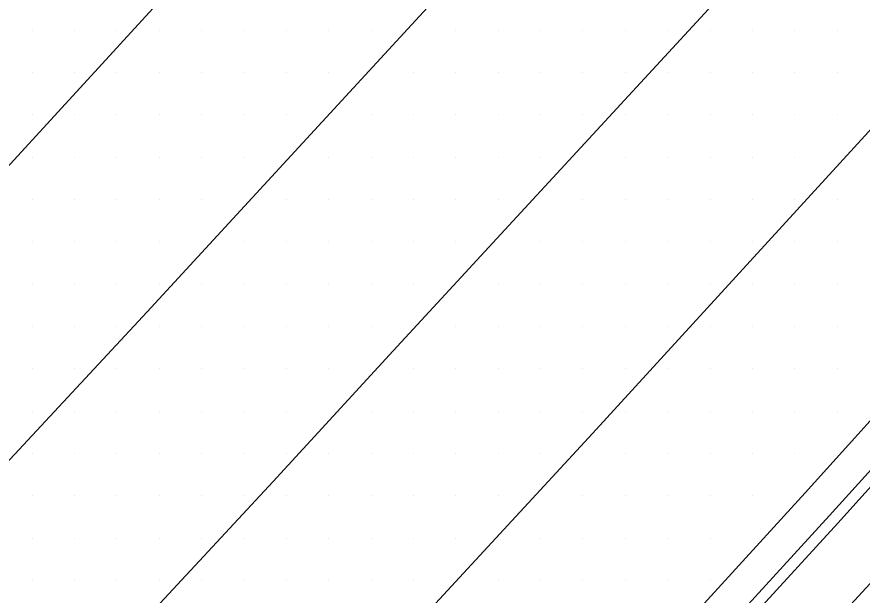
# Model space of a CAD drawing. Extents: x 1762120 to 1766775, y 709485 to 712965.
# Drawn here: x 1766140.36 to 1766190.22, y 709922.9 to 709957.04 of the extents above; entities that cross this region are included whole.
import ezdxf

# ---------------------------------------------------------------- set-up
doc = ezdxf.new("R2010")
doc.units = 0
for name, color, linetype in [('Exist DTM Drainline', 7, 'Continuous'), ('Exist DTM Scan Elevation Point', 7, 'Continuous'), ('Exist Roads Curbs', 7, 'Continuous'), ('Exist Roads EOP', 7, 'Continuous'), ('Exist Roads EOT', 7, 'Continuous'), ('PH Exist DTM Breakline', 7, 'Continuous')]:
    doc.layers.add(name, color=color, linetype=linetype)

msp = doc.modelspace()

# ---------------------------------------------------------------- linework, layer by layer
at = {"layer": 'Exist DTM Drainline'}
msp.add_lwpolyline([(1766226.909, 709964.958), (1766219.703, 709959.704), (1766213.538, 709954.606), (1766208.554, 709949.915), (1766203.756, 709944.626), (1766198.365, 709938.714), (1766188.294, 709927.597), (1766178.486, 709916.861), (1766169.65, 709907.324)], dxfattribs=at)
at = {"layer": 'Exist DTM Scan Elevation Point'}
for p, q in [((1766141.25, 709956.25), (1766141.25, 709956.25)), ((1766143.75, 709956.25), (1766143.75, 709956.25)), ((1766146.25, 709956.25), (1766146.25, 709956.25)), ((1766148.75, 709956.25), (1766148.75, 709956.25)), ((1766151.25, 709956.25), (1766151.25, 709956.25)), ((1766153.75, 709956.25), (1766153.75, 709956.25)), ((1766156.25, 709956.25), (1766156.25, 709956.25)), ((1766158.75, 709956.25), (1766158.75, 709956.25)), ((1766161.25, 709956.25), (1766161.25, 709956.25)), ((1766166.25, 709956.25), (1766166.25, 709956.25)), ((1766168.75, 709956.25), (1766168.75, 709956.25)), ((1766171.25, 709956.25), (1766171.25, 709956.25)), ((1766173.75, 709956.25), (1766173.75, 709956.25)), ((1766176.25, 709956.25), (1766176.25, 709956.25)), ((1766178.75, 709956.25), (1766178.75, 709956.25)), ((1766181.25, 709956.25), (1766181.25, 709956.25)), ((1766183.75, 709956.25), (1766183.75, 709956.25)), ((1766186.25, 709956.25), (1766186.25, 709956.25)), ((1766188.75, 709956.25), (1766188.75, 709956.25)), ((1766141.25, 709953.75), (1766141.25, 709953.75)), ((1766143.75, 709953.75), (1766143.75, 709953.75)), ((1766146.25, 709953.75), (1766146.25, 709953.75)), ((1766148.75, 709953.75), (1766148.75, 709953.75)), ((1766151.25, 709953.75), (1766151.25, 709953.75)), ((1766153.75, 709953.75), (1766153.75, 709953.75)), ((1766156.25, 709953.75), (1766156.25, 709953.75)), ((1766158.75, 709953.75), (1766158.75, 709953.75)), ((1766163.75, 709953.75), (1766163.75, 709953.75)), ((1766166.25, 709953.75), (1766166.25, 709953.75)), ((1766168.75, 709953.75), (1766168.75, 709953.75)), ((1766171.25, 709953.75), (1766171.25, 709953.75)), ((1766173.75, 709953.75), (1766173.75, 709953.75)), ((1766176.25, 709953.75), (1766176.25, 709953.75)), ((1766178.75, 709953.75), (1766178.75, 709953.75)), ((1766181.25, 709953.75), (1766181.25, 709953.75)), ((1766183.75, 709953.75), (1766183.75, 709953.75)), ((1766186.25, 709953.75), (1766186.25, 709953.75)), ((1766188.75, 709953.75), (1766188.75, 709953.75)), ((1766141.25, 709951.25), (1766141.25, 709951.25)), ((1766143.75, 709951.25), (1766143.75, 709951.25)), ((1766146.25, 709951.25), (1766146.25, 709951.25)), ((1766148.75, 709951.25), (1766148.75, 709951.25)), ((1766151.25, 709951.25), (1766151.25, 709951.25)), ((1766153.75, 709951.25), (1766153.75, 709951.25)), ((1766156.25, 709951.25), (1766156.25, 709951.25)), ((1766161.25, 709951.25), (1766161.25, 709951.25)), ((1766163.75, 709951.25), (1766163.75, 709951.25)), ((1766166.25, 709951.25), (1766166.25, 709951.25)), ((1766168.75, 709951.25), (1766168.75, 709951.25)), ((1766171.25, 709951.25), (1766171.25, 709951.25)), ((1766173.75, 709951.25), (1766173.75, 709951.25)), ((1766176.25, 709951.25), (1766176.25, 709951.25)), ((1766178.75, 709951.25), (1766178.75, 709951.25)), ((1766181.25, 709951.25), (1766181.25, 709951.25)), ((1766183.75, 709951.25), (1766183.75, 709951.25)), ((1766186.25, 709951.25), (1766186.25, 709951.25)), ((1766188.75, 709951.25), (1766188.75, 709951.25)), ((1766141.25, 709948.75), (1766141.25, 709948.75)), ((1766143.75, 709948.75), (1766143.75, 709948.75)), ((1766146.25, 709948.75), (1766146.25, 709948.75)), ((1766148.75, 709948.75), (1766148.75, 709948.75)), ((1766151.25, 709948.75), (1766151.25, 709948.75)), ((1766153.75, 709948.75), (1766153.75, 709948.75)), ((1766158.75, 709948.75), (1766158.75, 709948.75)), ((1766161.25, 709948.75), (1766161.25, 709948.75)), ((1766163.75, 709948.75), (1766163.75, 709948.75)), ((1766166.25, 709948.75), (1766166.25, 709948.75)), ((1766168.75, 709948.75), (1766168.75, 709948.75)), ((1766171.25, 709948.75), (1766171.25, 709948.75)), ((1766176.25, 709948.75), (1766176.25, 709948.75)), ((1766178.75, 709948.75), (1766178.75, 709948.75)), ((1766181.25, 709948.75), (1766181.25, 709948.75)), ((1766183.75, 709948.75), (1766183.75, 709948.75)), ((1766186.25, 709948.75), (1766186.25, 709948.75)), ((1766141.25, 709946.25), (1766141.25, 709946.25)), ((1766143.75, 709946.25), (1766143.75, 709946.25)), ((1766146.25, 709946.25), (1766146.25, 709946.25)), ((1766148.75, 709946.25), (1766148.75, 709946.25)), ((1766151.25, 709946.25), (1766151.25, 709946.25)), ((1766156.25, 709946.25), (1766156.25, 709946.25)), ((1766158.75, 709946.25), (1766158.75, 709946.25)), ((1766161.25, 709946.25), (1766161.25, 709946.25)), ((1766163.75, 709946.25), (1766163.75, 709946.25)), ((1766166.25, 709946.25), (1766166.25, 709946.25)), ((1766168.75, 709946.25), (1766168.75, 709946.25)), ((1766173.75, 709946.25), (1766173.75, 709946.25)), ((1766176.25, 709946.25), (1766176.25, 709946.25)), ((1766178.75, 709946.25), (1766178.75, 709946.25)), ((1766181.25, 709946.25), (1766181.25, 709946.25)), ((1766183.75, 709946.25), (1766183.75, 709946.25)), ((1766186.25, 709946.25), (1766186.25, 709946.25)), ((1766188.75, 709946.25), (1766188.75, 709946.25)), ((1766141.25, 709943.75), (1766141.25, 709943.75)), ((1766143.75, 709943.75), (1766143.75, 709943.75)), ((1766146.25, 709943.75), (1766146.25, 709943.75)), ((1766148.75, 709943.75), (1766148.75, 709943.75)), ((1766153.75, 709943.75), (1766153.75, 709943.75)), ((1766156.25, 709943.75), (1766156.25, 709943.75)), ((1766158.75, 709943.75), (1766158.75, 709943.75)), ((1766161.25, 709943.75), (1766161.25, 709943.75)), ((1766163.75, 709943.75), (1766163.75, 709943.75)), ((1766166.25, 709943.75), (1766166.25, 709943.75)), ((1766171.25, 709943.75), (1766171.25, 709943.75)), ((1766173.75, 709943.75), (1766173.75, 709943.75)), ((1766176.25, 709943.75), (1766176.25, 709943.75)), ((1766178.75, 709943.75), (1766178.75, 709943.75)), ((1766181.25, 709943.75), (1766181.25, 709943.75)), ((1766183.75, 709943.75), (1766183.75, 709943.75)), ((1766186.25, 709943.75), (1766186.25, 709943.75)), ((1766188.75, 709943.75), (1766188.75, 709943.75)), ((1766141.25, 709941.25), (1766141.25, 709941.25)), ((1766143.75, 709941.25), (1766143.75, 709941.25)), ((1766146.25, 709941.25), (1766146.25, 709941.25)), ((1766148.75, 709941.25), (1766148.75, 709941.25)), ((1766151.25, 709941.25), (1766151.25, 709941.25)), ((1766153.75, 709941.25), (1766153.75, 709941.25)), ((1766156.25, 709941.25), (1766156.25, 709941.25)), ((1766158.75, 709941.25), (1766158.75, 709941.25)), ((1766161.25, 709941.25), (1766161.25, 709941.25)), ((1766163.75, 709941.25), (1766163.75, 709941.25)), ((1766168.75, 709941.25), (1766168.75, 709941.25)), ((1766171.25, 709941.25), (1766171.25, 709941.25)), ((1766173.75, 709941.25), (1766173.75, 709941.25)), ((1766176.25, 709941.25), (1766176.25, 709941.25)), ((1766178.75, 709941.25), (1766178.75, 709941.25)), ((1766181.25, 709941.25), (1766181.25, 709941.25)), ((1766183.75, 709941.25), (1766183.75, 709941.25)), ((1766186.25, 709941.25), (1766186.25, 709941.25)), ((1766188.75, 709941.25), (1766188.75, 709941.25)), ((1766141.25, 709938.75), (1766141.25, 709938.75)), ((1766143.75, 709938.75), (1766143.75, 709938.75)), ((1766146.25, 709938.75), (1766146.25, 709938.75)), ((1766148.75, 709938.75), (1766148.75, 709938.75)), ((1766151.25, 709938.75), (1766151.25, 709938.75)), ((1766153.75, 709938.75), (1766153.75, 709938.75)), ((1766156.25, 709938.75), (1766156.25, 709938.75)), ((1766158.75, 709938.75), (1766158.75, 709938.75)), ((1766161.25, 709938.75), (1766161.25, 709938.75)), ((1766166.25, 709938.75), (1766166.25, 709938.75)), ((1766168.75, 709938.75), (1766168.75, 709938.75)), ((1766171.25, 709938.75), (1766171.25, 709938.75)), ((1766173.75, 709938.75), (1766173.75, 709938.75)), ((1766176.25, 709938.75), (1766176.25, 709938.75)), ((1766178.75, 709938.75), (1766178.75, 709938.75)), ((1766181.25, 709938.75), (1766181.25, 709938.75)), ((1766183.75, 709938.75), (1766183.75, 709938.75)), ((1766186.25, 709938.75), (1766186.25, 709938.75)), ((1766188.75, 709938.75), (1766188.75, 709938.75)), ((1766141.25, 709936.25), (1766141.25, 709936.25)), ((1766143.75, 709936.25), (1766143.75, 709936.25)), ((1766146.25, 709936.25), (1766146.25, 709936.25)), ((1766148.75, 709936.25), (1766148.75, 709936.25)), ((1766151.25, 709936.25), (1766151.25, 709936.25)), ((1766153.75, 709936.25), (1766153.75, 709936.25)), ((1766156.25, 709936.25), (1766156.25, 709936.25)), ((1766158.75, 709936.25), (1766158.75, 709936.25)), ((1766163.75, 709936.25), (1766163.75, 709936.25)), ((1766166.25, 709936.25), (1766166.25, 709936.25)), ((1766168.75, 709936.25), (1766168.75, 709936.25)), ((1766171.25, 709936.25), (1766171.25, 709936.25)), ((1766173.75, 709936.25), (1766173.75, 709936.25)), ((1766176.25, 709936.25), (1766176.25, 709936.25)), ((1766178.75, 709936.25), (1766178.75, 709936.25)), ((1766181.25, 709936.25), (1766181.25, 709936.25)), ((1766183.75, 709936.25), (1766183.75, 709936.25)), ((1766186.25, 709936.25), (1766186.25, 709936.25)), ((1766188.75, 709936.25), (1766188.75, 709936.25)), ((1766141.25, 709933.75), (1766141.25, 709933.75)), ((1766143.75, 709933.75), (1766143.75, 709933.75)), ((1766146.25, 709933.75), (1766146.25, 709933.75)), ((1766148.75, 709933.75), (1766148.75, 709933.75)), ((1766151.25, 709933.75), (1766151.25, 709933.75)), ((1766153.75, 709933.75), (1766153.75, 709933.75)), ((1766156.25, 709933.75), (1766156.25, 709933.75)), ((1766161.25, 709933.75), (1766161.25, 709933.75)), ((1766163.75, 709933.75), (1766163.75, 709933.75)), ((1766166.25, 709933.75), (1766166.25, 709933.75)), ((1766168.75, 709933.75), (1766168.75, 709933.75)), ((1766171.25, 709933.75), (1766171.25, 709933.75)), ((1766173.75, 709933.75), (1766173.75, 709933.75)), ((1766176.25, 709933.75), (1766176.25, 709933.75)), ((1766178.75, 709933.75), (1766178.75, 709933.75)), ((1766181.25, 709933.75), (1766181.25, 709933.75)), ((1766183.75, 709933.75), (1766183.75, 709933.75)), ((1766186.25, 709933.75), (1766186.25, 709933.75)), ((1766188.75, 709933.75), (1766188.75, 709933.75)), ((1766141.25, 709931.25), (1766141.25, 709931.25)), ((1766143.75, 709931.25), (1766143.75, 709931.25)), ((1766146.25, 709931.25), (1766146.25, 709931.25)), ((1766148.75, 709931.25), (1766148.75, 709931.25)), ((1766151.25, 709931.25), (1766151.25, 709931.25)), ((1766153.75, 709931.25), (1766153.75, 709931.25)), ((1766156.25, 709931.25), (1766156.25, 709931.25)), ((1766158.75, 709931.25), (1766158.75, 709931.25)), ((1766161.25, 709931.25), (1766161.25, 709931.25)), ((1766163.75, 709931.25), (1766163.75, 709931.25)), ((1766166.25, 709931.25), (1766166.25, 709931.25)), ((1766168.75, 709931.25), (1766168.75, 709931.25)), ((1766171.25, 709931.25), (1766171.25, 709931.25)), ((1766176.25, 709931.25), (1766176.25, 709931.25)), ((1766178.75, 709931.25), (1766178.75, 709931.25)), ((1766181.25, 709931.25), (1766181.25, 709931.25)), ((1766183.75, 709931.25), (1766183.75, 709931.25)), ((1766186.25, 709931.25), (1766186.25, 709931.25)), ((1766141.25, 709928.75), (1766141.25, 709928.75)), ((1766143.75, 709928.75), (1766143.75, 709928.75)), ((1766146.25, 709928.75), (1766146.25, 709928.75)), ((1766148.75, 709928.75), (1766148.75, 709928.75)), ((1766151.25, 709928.75), (1766151.25, 709928.75)), ((1766153.75, 709928.75), (1766153.75, 709928.75)), ((1766156.25, 709928.75), (1766156.25, 709928.75)), ((1766158.75, 709928.75), (1766158.75, 709928.75)), ((1766161.25, 709928.75), (1766161.25, 709928.75)), ((1766163.75, 709928.75), (1766163.75, 709928.75)), ((1766166.25, 709928.75), (1766166.25, 709928.75)), ((1766168.75, 709928.75), (1766168.75, 709928.75)), ((1766173.75, 709928.75), (1766173.75, 709928.75)), ((1766176.25, 709928.75), (1766176.25, 709928.75)), ((1766178.75, 709928.75), (1766178.75, 709928.75)), ((1766181.25, 709928.75), (1766181.25, 709928.75)), ((1766183.75, 709928.75), (1766183.75, 709928.75)), ((1766141.25, 709926.25), (1766141.25, 709926.25)), ((1766143.75, 709926.25), (1766143.75, 709926.25)), ((1766146.25, 709926.25), (1766146.25, 709926.25)), ((1766148.75, 709926.25), (1766148.75, 709926.25)), ((1766151.25, 709926.25), (1766151.25, 709926.25)), ((1766153.75, 709926.25), (1766153.75, 709926.25)), ((1766156.25, 709926.25), (1766156.25, 709926.25)), ((1766158.75, 709926.25), (1766158.75, 709926.25)), ((1766161.25, 709926.25), (1766161.25, 709926.25)), ((1766163.75, 709926.25), (1766163.75, 709926.25)), ((1766166.25, 709926.25), (1766166.25, 709926.25)), ((1766171.25, 709926.25), (1766171.25, 709926.25)), ((1766173.75, 709926.25), (1766173.75, 709926.25)), ((1766176.25, 709926.25), (1766176.25, 709926.25)), ((1766178.75, 709926.25), (1766178.75, 709926.25)), ((1766181.25, 709926.25), (1766181.25, 709926.25)), ((1766141.25, 709923.75), (1766141.25, 709923.75)), ((1766143.75, 709923.75), (1766143.75, 709923.75)), ((1766146.25, 709923.75), (1766146.25, 709923.75)), ((1766148.75, 709923.75), (1766148.75, 709923.75)), ((1766151.25, 709923.75), (1766151.25, 709923.75)), ((1766153.75, 709923.75), (1766153.75, 709923.75)), ((1766156.25, 709923.75), (1766156.25, 709923.75)), ((1766158.75, 709923.75), (1766158.75, 709923.75)), ((1766161.25, 709923.75), (1766161.25, 709923.75)), ((1766163.75, 709923.75), (1766163.75, 709923.75)), ((1766168.75, 709923.75), (1766168.75, 709923.75)), ((1766171.25, 709923.75), (1766171.25, 709923.75)), ((1766173.75, 709923.75), (1766173.75, 709923.75)), ((1766176.25, 709923.75), (1766176.25, 709923.75)), ((1766178.75, 709923.75), (1766178.75, 709923.75)), ((1766181.25, 709923.75), (1766181.25, 709923.75))]:
    msp.add_line(p, q, dxfattribs=at)
at = {"layer": 'Exist Roads Curbs'}
msp.add_lwpolyline([(1766227.358, 709964.423), (1766220.126, 709959.2), (1766213.981, 709954.077), (1766208.994, 709949.391), (1766204.208, 709944.199), (1766198.82, 709938.285), (1766188.778, 709927.14), (1766178.984, 709916.443), (1766170.166, 709906.89)], dxfattribs=at)
at = {"layer": 'Exist Roads EOP'}
msp.add_lwpolyline([(1766225.6, 709966.507), (1766218.374, 709961.277), (1766212.253, 709956.126), (1766207.308, 709951.391), (1766202.286, 709945.995), (1766196.899, 709940.08), (1766186.86, 709928.933), (1766176.981, 709918.106), (1766168.116, 709908.591)], dxfattribs=at)
at = {"layer": 'Exist Roads EOT'}
for points in [[(1766202.193, 709998.391), (1766192.391, 709987.778), (1766169.166, 709962.594), (1766148.046, 709939.631), (1766134.448, 709925.027)], [(1766180.354, 709992.535), (1766162.624, 709973.13), (1766138.233, 709946.474), (1766123.845, 709931.126)], [(1766219.648, 709982.132), (1766214.367, 709976.259), (1766193.976, 709953.95), (1766174.304, 709932.449), (1766157.199, 709913.902)], [(1766135.682, 709908.304), (1766155.483, 709929.604), (1766162.557, 709937.313), (1766189.396, 709966.445)]]:
    msp.add_lwpolyline(points, dxfattribs=at)
at = {"layer": 'PH Exist DTM Breakline'}
msp.add_lwpolyline([(1766085.339, 709811.544), (1766088.582, 709815.178), (1766092.51, 709819.49), (1766099.664, 709826.942), (1766110.318, 709837.972), (1766122.059, 709850.533), (1766137.036, 709866.248), (1766154.409, 709884.552), (1766167.852, 709898.969), (1766182.853, 709915.067), (1766195.523, 709928.837), (1766205.357, 709939.431), (1766212.551, 709947.612), (1766216.146, 709951.341), (1766220.36, 709954.727), (1766222.366, 709956.44)], dxfattribs=at)

doc.saveas('drawing.dxf')
